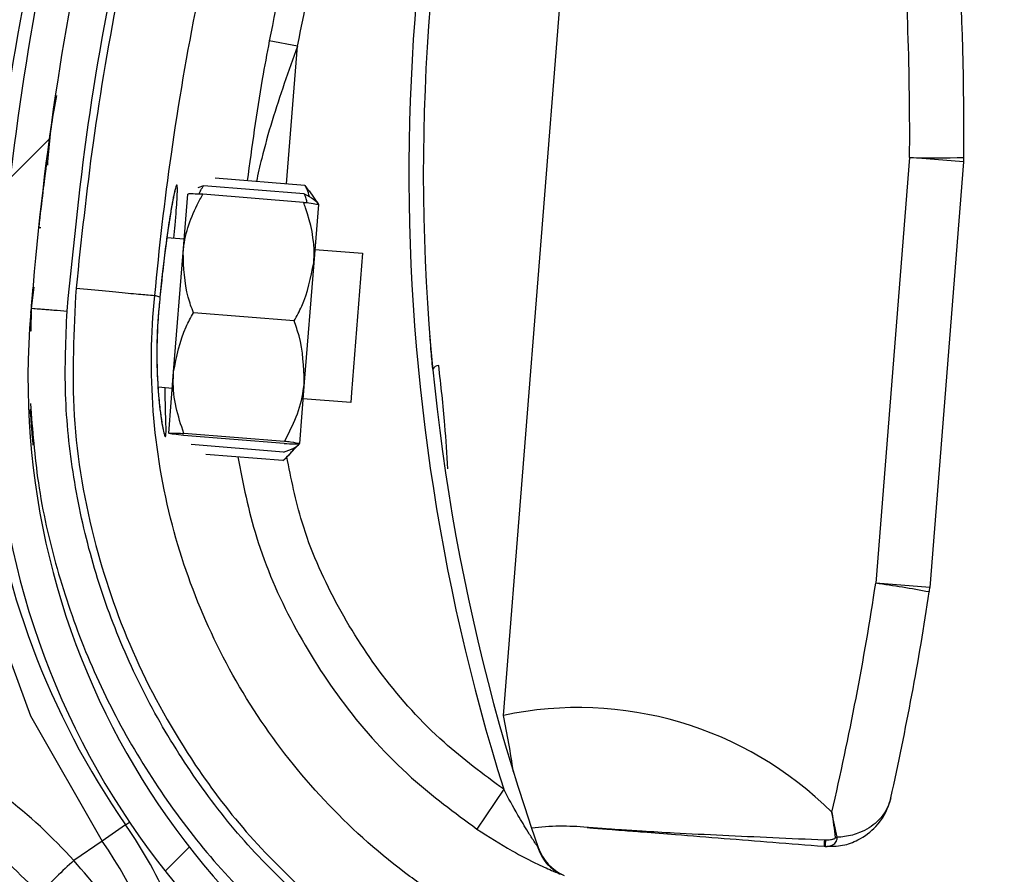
# Model space of a CAD drawing. Header units: inches. Extents: x 170 to 284, y 215 to 248.
# Tile 456 of 656: x 210.8086 to 210.8788, y 224.4457 to 224.5067. Entities that reach past the tile are written whole.
import ezdxf

# ---------------------------------------------------------------- set-up
doc = ezdxf.new("R2010")
doc.units = ezdxf.units.IN
doc.header["$LTSCALE"] = 0.25
doc.header["$MEASUREMENT"] = 0
doc.layers.add('RH FRONT OF HOOD', color=7, linetype='Continuous')
pattern_1 = [(45, (200.7563139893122, 218.4993357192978), (-0.03026527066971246, 0.03026527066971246), [])]

msp = doc.modelspace()

# ---------------------------------------------------------------- hatches: boundary and pattern name
at = {"layer": 'RH FRONT OF HOOD'}
h = msp.add_hatch(dxfattribs=at)
h.set_pattern_fill('ANSI31', color=256, scale=0.34241245, angle=2.8e-322, style=0)
h.set_pattern_definition([(45, (200.7896657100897, 218.4993357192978), (-0.03026527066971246, 0.03026527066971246), [])])
edge = h.paths.add_edge_path(flags=0)
edge.add_arc((211.0763061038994, 224.3915581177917), 0.021400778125, 89.9999999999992, 390.52248781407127, ccw=False)
edge.add_line((211.0763061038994, 224.4129588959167), (211.1490687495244, 224.4129588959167))
edge.add_arc((211.1490687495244, 224.8238538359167), 0.4108949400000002, 270, 450.0000000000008)
edge.add_line((211.1490687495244, 225.2347487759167), (210.6654111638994, 225.2347487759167))
edge.add_arc((210.6654111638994, 225.2390289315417), 0.004280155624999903, 180.0000000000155, 269.9999999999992, ccw=False)
edge.add_line((210.6611310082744, 225.2390289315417), (210.6611310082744, 225.2818304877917))
edge.add_arc((210.6654111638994, 225.2818304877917), 0.004280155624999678, 360, 540, ccw=False)
edge.add_line((210.6696913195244, 225.2818304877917), (210.6696913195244, 225.2390289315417))
edge.add_line((210.6696913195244, 225.2390289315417), (210.6664589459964, 225.2390289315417))
edge.add_line((210.6664589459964, 225.2390289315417), (210.6664589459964, 225.2818304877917))
edge.add_arc((210.6654111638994, 225.2818304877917), 0.001047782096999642, 360, 540.0000000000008)
edge.add_line((210.6643633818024, 225.2818304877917), (210.6643633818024, 225.2390289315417))
edge.add_arc((210.6654111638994, 225.2390289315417), 0.001047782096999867, 180, 270)
edge.add_line((210.6654111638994, 225.2379811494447), (211.1490687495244, 225.2379811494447))
edge.add_arc((211.1490687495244, 224.8238538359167), 0.4141273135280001, 269.9999999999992, 450, ccw=False)
edge.add_line((211.1490687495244, 224.4097265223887), (211.0763061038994, 224.4097265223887))
edge.add_arc((211.0763061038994, 224.3915581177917), 0.018168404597, 450.0000000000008, 750.5224878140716)
edge.add_arc((211.0910543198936, 224.4002532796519), 0.001047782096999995, 390.5224878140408, 495.0000000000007)
edge.add_line((211.0903134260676, 224.4009941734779), (211.0816182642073, 224.3922990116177))
edge.add_line((211.0816182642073, 224.3922990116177), (211.0793326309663, 224.3945846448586))
edge.add_line((211.0793326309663, 224.3945846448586), (211.0880277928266, 224.4032798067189))
edge.add_arc((211.0910543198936, 224.4002532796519), 0.004280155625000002, 390.522487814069, 495.0000000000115, ccw=False)
h = msp.add_hatch(dxfattribs=at)
h.set_pattern_fill('ANSI31', color=256, scale=0.34241245, style=0)
h.set_pattern_definition(pattern_1)
edge = h.paths.add_edge_path(flags=0)
edge.add_line((211.1157170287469, 225.2304686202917), (210.7733045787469, 225.2304686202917))
edge.add_line((210.7733045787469, 225.2304686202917), (210.7733045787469, 225.2347487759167))
edge.add_line((210.7733045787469, 225.2347487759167), (211.1157170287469, 225.2347487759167))
edge.add_arc((211.1157170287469, 224.8238538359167), 0.4108949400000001, 269.9999999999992, 450, ccw=False)
edge.add_line((211.1157170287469, 224.4129588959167), (211.0429543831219, 224.4129588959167))
edge.add_line((211.0429543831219, 224.4129588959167), (211.0429543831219, 224.4172390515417))
edge.add_line((211.0429543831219, 224.4172390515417), (211.1157170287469, 224.4172390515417))
edge.add_arc((211.1157170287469, 224.8238538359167), 0.406614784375, 270, 450.0000000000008)
h = msp.add_hatch(dxfattribs=at)
h.set_pattern_fill('ANSI31', color=256, scale=0.34241245, angle=2.8e-322, style=0)
h.set_pattern_definition(pattern_1)
edge = h.paths.add_edge_path(flags=0)
edge.add_arc((210.8302866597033, 224.3933484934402), 0.001712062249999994, 445.455402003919, 467.6658223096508)
edge.add_line((210.8297671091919, 224.3949798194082), (210.8290345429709, 224.3972799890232))
edge.add_arc((210.8302866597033, 224.3933484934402), 0.004126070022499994, 445.4554020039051, 467.6658223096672, ccw=False)
edge.add_arc((210.8295812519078, 224.3844737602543), 0.01302879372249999, 396.9315693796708, 445.45540200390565, ccw=False)
edge.add_arc((210.8250990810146, 224.3816698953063), 0.01830194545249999, 355.45540200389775, 395.516775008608, ccw=False)
edge.add_arc((210.8316185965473, 224.3811516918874), 0.01176186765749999, 287.5962596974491, 355.45540200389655, ccw=False)
edge.add_arc((210.8295893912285, 224.3845761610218), 0.01566536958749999, 230.7124700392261, 290.88620181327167, ccw=False)
edge.add_arc((210.8354548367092, 224.3922507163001), 0.02532140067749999, 208.3096502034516, 231.4363353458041, ccw=False)
edge.add_arc((210.8268264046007, 224.3865475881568), 0.01504902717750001, 167.6111203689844, 204.77005164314, ccw=False)
edge.add_arc((210.8391110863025, 224.3842315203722), 0.02754708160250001, 448.763905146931, 528.3879757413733, ccw=False)
edge.add_arc((210.8387280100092, 224.4204660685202), 0.008748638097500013, 276.4140209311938, 423.3968342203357)
edge.add_arc((210.8634658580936, 224.4810497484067), 0.05672062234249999, 175.0260377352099, 248.465301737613, ccw=False)
edge.add_arc((211.0213947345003, 224.4696990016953), 0.2150521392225, 518.8814295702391, 535.6614556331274, ccw=False)
edge.add_arc((210.847315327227, 224.535849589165), 0.02884824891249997, 460.61424547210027, 516.869158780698, ccw=False)
edge.add_arc((210.8343657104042, 224.5915972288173), 0.0284373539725, 285.5759958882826, 339.1744695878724)
edge.add_arc((210.8468348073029, 224.5864155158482), 0.01494630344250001, 340.7468428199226, 396.0025941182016)
edge.add_arc((210.8432776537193, 224.5848777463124), 0.0187470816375, 393.4132765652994, 426.8950179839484)
edge.add_arc((210.8458788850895, 224.5895142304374), 0.0134739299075, 429.3329594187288, 467.7290477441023)
edge.add_arc((210.8438750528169, 224.5967150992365), 0.006011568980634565, 470.4379345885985, 491.1729756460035)
edge.add_arc((210.8530620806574, 224.5887028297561), 0.01816498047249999, 496.3546620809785, 535.455402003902)
edge.add_arc((210.8458598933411, 224.5892752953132), 0.01094007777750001, 535.4554020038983, 625.4554020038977)
edge.add_arc((210.8451409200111, 224.5802298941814), 0.001866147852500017, 265.4554020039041, 281.0976484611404)
edge.add_line((210.8455001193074, 224.57839864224), (210.8459647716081, 224.5760297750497))
edge.add_arc((210.8451409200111, 224.5802298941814), 0.004280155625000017, 265.4554020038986, 281.09764846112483, ccw=False)
edge.add_arc((210.8458598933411, 224.5892752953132), 0.01335408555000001, 175.4554020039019, 265.4554020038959, ccw=False)
edge.add_arc((210.8530620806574, 224.5887028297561), 0.020578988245, 496.06676031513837, 535.4554020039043, ccw=False)
edge.add_arc((210.8438750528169, 224.5967150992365), 0.008425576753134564, 470.0330691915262, 491.9551129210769, ccw=False)
edge.add_arc((210.8458788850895, 224.5895142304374), 0.01588793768, 429.1457042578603, 467.92598269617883, ccw=False)
edge.add_arc((210.8432776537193, 224.5848777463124), 0.02116108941, 393.5599327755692, 427.0325737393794, ccw=False)
edge.add_arc((210.8468348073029, 224.5864155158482), 0.01736031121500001, 340.63565013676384, 395.8212553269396, ccw=False)
edge.add_arc((210.8343657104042, 224.5915972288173), 0.030851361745, 285.3735592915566, 339.23493959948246, ccw=False)
edge.add_arc((210.847315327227, 224.535849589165), 0.02643424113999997, 460.3971115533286, 516.7790151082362)
edge.add_arc((211.0213947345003, 224.4696990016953), 0.21263813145, 518.8930704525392, 535.6650915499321)
edge.add_arc((210.8634658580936, 224.4810497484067), 0.05430661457, 535.0120286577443, 608.5699368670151)
edge.add_arc((210.8387280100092, 224.4204660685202), 0.01116264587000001, 275.516440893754, 423.9844891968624, ccw=False)
edge.add_arc((210.8391110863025, 224.3842315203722), 0.02513307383, 448.4268021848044, 528.4260597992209)
edge.add_arc((210.8268264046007, 224.3865475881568), 0.01263501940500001, 527.5384492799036, 564.4380987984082)
edge.add_arc((210.8354548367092, 224.3922507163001), 0.022907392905, 208.499708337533, 231.4751172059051)
edge.add_arc((210.8295893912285, 224.3845761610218), 0.01325136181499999, 230.6476424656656, 291.190651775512)
edge.add_arc((210.8316185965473, 224.3811516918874), 0.009347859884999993, 287.1779261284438, 355.4554020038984)
edge.add_arc((210.8250990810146, 224.3816698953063), 0.01588793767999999, 355.4554020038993, 395.4075808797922)
edge.add_arc((210.8295812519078, 224.3844737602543), 0.01061478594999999, 397.0899033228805, 445.4554020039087)

# ---------------------------------------------------------------- linework, layer by layer
for p, q in [((210.8430933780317, 224.4570165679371), (210.8482769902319, 224.5222315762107)), ((210.8283925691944, 224.5047685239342), (210.8263749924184, 224.5051498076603)), ((210.8276092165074, 224.4949479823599), (210.8283925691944, 224.5047685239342)), ((210.8104989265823, 224.4965797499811), (210.8104992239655, 224.496581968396)), ((210.8720731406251, 224.4968193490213), (210.8696589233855, 224.4664460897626)), ((210.8759313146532, 224.4965126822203), (210.8720731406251, 224.4968193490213)), ((210.8759313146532, 224.4965126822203), (210.8735170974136, 224.4661394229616)), ((210.8289203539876, 224.4948434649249), (210.8225056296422, 224.4953548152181)), ((210.8202349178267, 224.4900594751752), (210.8205661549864, 224.4942147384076)), ((210.8216871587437, 224.4948114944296), (210.8212867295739, 224.4946565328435)), ((210.8288236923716, 224.4936308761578), (210.8216387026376, 224.4942036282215)), ((210.8288721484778, 224.4942387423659), (210.8216871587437, 224.4948114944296)), ((210.8289203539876, 224.4948434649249), (210.8291934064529, 224.4944314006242)), ((210.8292174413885, 224.4944478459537), (210.8298845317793, 224.4934728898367)), ((210.8298844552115, 224.4934719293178), (210.8295532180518, 224.4893166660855)), ((210.8099129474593, 224.4918446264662), (210.8100835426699, 224.4918310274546)), ((210.8190723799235, 224.4911144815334), (210.8203111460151, 224.4910157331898)), ((210.8195547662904, 224.4815271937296), (210.8202349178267, 224.4900594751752)), ((210.8296294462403, 224.4902729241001), (210.833042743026, 224.4900008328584)), ((210.833042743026, 224.4900008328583), (210.8322494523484, 224.4800492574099)), ((210.8295532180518, 224.4893166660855), (210.8288730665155, 224.4807843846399)), ((210.8095700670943, 224.4875800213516), (210.8093878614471, 224.4860715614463)), ((210.8094074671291, 224.4862338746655), (210.8095189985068, 224.4875864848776)), ((210.8185749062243, 224.4868551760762), (210.8182141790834, 224.4869886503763)), ((210.8185749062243, 224.4868551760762), (210.8185749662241, 224.4868550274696)), ((210.8093878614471, 224.4860715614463), (210.8093586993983, 224.4844253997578)), ((210.8093646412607, 224.4857144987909), (210.8093872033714, 224.4859881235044)), ((210.828149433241, 224.4851725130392), (210.8209644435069, 224.4857452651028)), ((210.8192058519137, 224.4771501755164), (210.8195547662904, 224.4815271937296)), ((210.8194608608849, 224.4803491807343), (210.8184431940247, 224.480430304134)), ((210.8288730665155, 224.4807843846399), (210.8285241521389, 224.4764073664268)), ((210.8321924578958, 224.4793342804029), (210.8287791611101, 224.4796063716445)), ((210.8322494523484, 224.4800492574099), (210.8321924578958, 224.4793342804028)), ((210.8274516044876, 224.4764184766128), (210.8202666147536, 224.4769912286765)), ((210.827463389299, 224.4765663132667), (210.820278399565, 224.4771390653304)), ((210.8274031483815, 224.4758106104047), (210.8208159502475, 224.4763357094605)), ((210.828524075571, 224.4764064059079), (210.8277109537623, 224.4755494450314)), ((210.8273549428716, 224.4752058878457), (210.8218549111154, 224.4756443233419)), ((210.8735170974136, 224.4661394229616), (210.8696589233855, 224.4664460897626)), ((210.8431077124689, 224.4517361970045), (210.8411938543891, 224.4488992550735)), ((210.8161228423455, 224.4492071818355), (210.8144523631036, 224.4480476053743)), ((210.8161228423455, 224.4492071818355), (210.816397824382, 224.4493980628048)), ((210.8144523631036, 224.4480476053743), (210.8124390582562, 224.4466500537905)), ((210.8660722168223, 224.4481037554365), (210.8659961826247, 224.4481069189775)), ((210.8659667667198, 224.4476719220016), (210.8660455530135, 224.4476670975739)), ((210.8659667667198, 224.4476719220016), (210.8660388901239, 224.4476662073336))]:
    msp.add_line(p, q, dxfattribs=at)
at = {"layer": 'RH FRONT OF HOOD', "flags": 128}
msp.add_lwpolyline([(210.8040218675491, 224.4772938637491), (210.8040316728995, 224.4764937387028), (210.8058927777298, 224.4663594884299), (210.8093325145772, 224.4569731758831), (210.8144523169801, 224.4480476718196), (210.8144523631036, 224.4480476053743), (210.8144523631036, 224.4480476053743)], dxfattribs=at)
at = {"layer": 'RH FRONT OF HOOD'}
for centre, radius, start, end in [((211.0212500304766, 224.4683226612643), 0.2160622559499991, 156.548380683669, 172.0151240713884), ((211.0213947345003, 224.4696990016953), 0.2150521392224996, 158.8814295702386, 175.6614556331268), ((211.0213947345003, 224.4696990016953), 0.2126381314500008, 158.8930704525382, 175.6650915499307), ((210.9828973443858, 224.495741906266), 0.1465525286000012, 160.796020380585, 197.4739770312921), ((210.9828973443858, 224.495741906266), 0.1455252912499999, 160.8098266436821, 199.3259522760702), ((211.0212500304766, 224.4683226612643), 0.2180957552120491, 162.6346252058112, 172.7089753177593), ((210.6580723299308, 224.4985466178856), 0.2140077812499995, 359.537557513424, 4.357045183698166), ((210.657493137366, 224.4985926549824), 0.2184591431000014, 359.537557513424, 3.604432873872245), ((210.8737526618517, 224.5950586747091), 0.09825368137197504, 269.020554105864, 271.2786452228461), ((210.8714939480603, 224.496865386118), 0.004451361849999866, 355.455402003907, 359.5375575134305), ((210.8634658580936, 224.4810497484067), 0.05672062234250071, 175.0260377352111, 248.4653017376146), ((210.8634658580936, 224.4810497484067), 0.05430661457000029, 175.0120286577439, 248.5699368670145), ((210.8385109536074, 224.4814589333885), 0.0005320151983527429, 94.27791720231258, 150.2838179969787), ((210.8636600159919, 224.4822054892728), 0.05786770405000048, 186.3572933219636, 214.7667559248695), ((210.6580723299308, 224.4985466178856), 0.2140077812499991, 346.9167998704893, 351.3732464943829), ((210.8557983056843, 224.3691749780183), 0.09825368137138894, 79.63215878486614, 81.89024990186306), ((210.8690797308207, 224.4664921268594), 0.004451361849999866, 351.3732464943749, 355.455402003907), ((210.657493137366, 224.4985926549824), 0.2184591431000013, 347.4535877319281, 351.3732464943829), ((210.8484160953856, 224.4318932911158), 0.02568093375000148, 45.15842060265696, 101.96202785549), ((210.7857390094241, 224.445001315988), 0.05859940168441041, 7.84793861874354, 11.831871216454), ((210.7879943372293, 224.429681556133), 0.03424124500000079, 12.40386948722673, 34.766755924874), ((210.8473022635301, 224.4319818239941), 0.01712062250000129, 84.06589905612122, 97.40200213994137), ((210.8491253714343, 224.4495215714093), 0.0005136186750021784, 264.0658990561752, 265.4696575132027), ((210.7879943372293, 224.429681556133), 0.03220774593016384, 12.40386948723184, 34.76675592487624), ((210.8763140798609, 224.4471906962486), 0.01035849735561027, 174.925481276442, 177.3372458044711), ((210.8825107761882, 224.4468808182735), 0.01648398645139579, 175.7453510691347, 177.2659777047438), ((210.8660431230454, 224.4532452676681), 0.005005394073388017, 278.3034086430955, 279.8674943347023), ((210.8488034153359, 224.448714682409), 0.003424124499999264, 199.325952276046, 246.07781352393), ((210.8660400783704, 224.4476826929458), 1.652837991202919e-05, 265.8773763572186, 289.3432568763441), ((210.8275171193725, 224.4292006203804), 0.02306145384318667, 130.8303067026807, 139.2940150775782)]:
    msp.add_arc(centre, radius, start, end, dxfattribs=at)
for points, knots in [([(210.8119483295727, 224.4858738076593), (210.8124235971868, 224.4906064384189), (210.813376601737, 224.5000962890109), (210.8161148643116, 224.5142326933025), (210.8196977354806, 224.5283026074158), (210.8229323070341, 224.5374790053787), (210.8245534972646, 224.5420782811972)], [0, 0, 0, 0, 0.246862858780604, 0.4950083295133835, 0.7468945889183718, 1, 1, 1, 1]), ([(210.8249263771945, 224.5415587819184), (210.8236677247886, 224.5380172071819), (210.8211467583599, 224.5309237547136), (210.8180973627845, 224.520050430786), (210.8156052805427, 224.5090306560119), (210.8137285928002, 224.4981765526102), (210.812960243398, 224.4909669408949), (210.8125913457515, 224.4875054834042)], [0, 0, 0, 0, 0.2027568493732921, 0.4061035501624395, 0.6088604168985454, 0.8122072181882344, 1, 1, 1, 1]), ([(210.8368672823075, 224.5413673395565), (210.8363272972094, 224.5399764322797), (210.83432808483, 224.5348268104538), (210.8313033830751, 224.5257398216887), (210.8283788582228, 224.5150285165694), (210.8269745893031, 224.5081057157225), (210.8263749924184, 224.5051498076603)], [0, 0, 0, 0, 0.1185397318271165, 0.4388752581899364, 0.7604101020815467, 1, 1, 1, 1]), ([(210.8283925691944, 224.5047685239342), (210.8289859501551, 224.5076938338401), (210.8303726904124, 224.5145303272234), (210.8332656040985, 224.5251310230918), (210.8362579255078, 224.5341243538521), (210.8382418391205, 224.5392345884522), (210.8387762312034, 224.5406110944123)], [0, 0, 0, 0, 0.2395900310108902, 0.5599255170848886, 0.8814604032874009, 1, 1, 1, 1]), ([(210.8182141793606, 224.4869886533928), (210.818214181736, 224.4869886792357), (210.8185241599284, 224.4903610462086), (210.819344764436, 224.4973647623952), (210.8211394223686, 224.5079289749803), (210.8235708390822, 224.5186460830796), (210.8265373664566, 224.5292316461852), (210.8289903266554, 224.5361340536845), (210.8302168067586, 224.5395852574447)], [0, 0, 0, 0, 1.439079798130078e-06, 0.1877923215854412, 0.3908439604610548, 0.5938956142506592, 0.7969478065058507, 1, 1, 1, 1]), ([(210.8263749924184, 224.5051498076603), (210.8262054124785, 224.5042426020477), (210.8255859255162, 224.5009285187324), (210.8251345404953, 224.497593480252), (210.8248067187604, 224.4951713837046)], [0, 0, 0, 0, 0.2737425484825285, 1, 1, 1, 1]), ([(210.8283925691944, 224.5047685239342), (210.8280742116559, 224.5038820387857), (210.8271238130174, 224.5012355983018), (210.8261068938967, 224.4980119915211), (210.8255798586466, 224.4956660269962), (210.8254570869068, 224.4951195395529)], [0, 0, 0, 0, 0.2786878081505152, 0.8319718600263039, 1, 1, 1, 1]), ([(210.8105645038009, 224.4962868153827), (210.8106742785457, 224.497599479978), (210.8108137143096, 224.4992668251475), (210.8111499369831, 224.5009035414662), (210.811221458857, 224.5012517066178)], [0, 0, 0, 0, 0.7872782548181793, 0.9999999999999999, 0.9999999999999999, 0.9999999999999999, 0.9999999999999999]), ([(210.8104989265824, 224.4965797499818), (210.8104859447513, 224.4964833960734), (210.8104728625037, 224.4963862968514), (210.8103755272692, 224.4956403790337), (210.8102319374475, 224.4945474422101), (210.810027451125, 224.4927443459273), (210.809925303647, 224.4918436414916)], [0, 0, 0, 0, 0.3307707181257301, 0.3333292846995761, 0.6669765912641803, 0.9999999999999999, 0.9999999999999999, 0.9999999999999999, 0.9999999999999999]), ([(210.8195761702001, 224.491074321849), (210.8196043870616, 224.4913928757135), (210.819710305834, 224.4925886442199), (210.8198156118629, 224.4939760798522), (210.8198372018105, 224.4948365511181), (210.8197558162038, 224.4949307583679), (210.8195781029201, 224.4942921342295), (210.8192737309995, 224.4925885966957), (210.8189086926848, 224.4900534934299), (210.8186888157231, 224.487946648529), (210.8185749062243, 224.4868551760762)], [0, 0, 0, 0, 0.05114929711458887, 0.1920011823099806, 0.3334894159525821, 0.422421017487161, 0.5646212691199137, 0.7065362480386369, 0.8479681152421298, 1, 1, 1, 1]), ([(210.8196399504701, 224.4944214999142), (210.8196401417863, 224.4944220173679), (210.8196489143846, 224.4944457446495), (210.8196065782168, 224.4943117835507), (210.8195371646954, 224.4940011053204), (210.8194533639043, 224.4935432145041), (210.8194100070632, 224.4933063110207)], [0, 0, 0, 0, 0.005301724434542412, 0.2431048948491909, 0.6083977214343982, 1, 1, 1, 1]), ([(210.8202349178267, 224.4900594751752), (210.8202516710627, 224.4902265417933), (210.8203827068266, 224.4915332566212), (210.8209270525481, 224.4929341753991), (210.8215693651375, 224.4940799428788), (210.8216387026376, 224.4942036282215)], [0, 0, 0, 0, 0.1156468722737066, 0.9045342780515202, 1, 1, 1, 1]), ([(210.8216387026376, 224.4942036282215), (210.8213866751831, 224.4942134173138), (210.8208766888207, 224.4942332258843), (210.8205910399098, 224.4942306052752), (210.8205707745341, 224.4942176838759), (210.8205661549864, 224.4942147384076)], [0, 0, 0, 0, 0.4299704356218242, 0.8700602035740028, 1, 1, 1, 1]), ([(210.8213837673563, 224.4942124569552), (210.8214135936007, 224.4943018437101), (210.8214835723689, 224.494511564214), (210.8216129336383, 224.4947021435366), (210.8216871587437, 224.4948114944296)], [0, 0, 0, 0, 0.4262184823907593, 0.9999999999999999, 0.9999999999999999, 0.9999999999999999, 0.9999999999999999]), ([(210.8290768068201, 224.4935992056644), (210.8290615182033, 224.4936921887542), (210.8290256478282, 224.4939103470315), (210.8289281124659, 224.4941190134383), (210.8288721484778, 224.4942387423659)], [0, 0, 0, 0, 0.4262184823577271, 1, 1, 1, 1]), ([(210.8288721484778, 224.4942387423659), (210.8291124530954, 224.4941092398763), (210.8295987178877, 224.4938471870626), (210.8298507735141, 224.493588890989), (210.8298640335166, 224.4934659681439), (210.8298642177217, 224.4934642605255)], [0, 0, 0, 0, 0.4906882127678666, 0.9929247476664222, 1, 1, 1, 1]), ([(210.8292429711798, 224.4940223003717), (210.8292025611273, 224.4942072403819), (210.8291417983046, 224.4944853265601), (210.8289759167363, 224.494753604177), (210.8289203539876, 224.4948434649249)], [0, 0, 0, 0, 0.665045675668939, 1, 1, 1, 1]), ([(210.8295532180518, 224.4893166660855), (210.8295631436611, 224.4894842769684), (210.8296407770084, 224.4907952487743), (210.8293252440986, 224.49226471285), (210.8288725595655, 224.493497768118), (210.8288236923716, 224.4936308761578)], [0, 0, 0, 0, 0.1156468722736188, 0.9045342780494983, 1, 1, 1, 1]), ([(210.8288236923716, 224.4936308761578), (210.8290740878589, 224.4936006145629), (210.8295807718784, 224.4935393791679), (210.8298623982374, 224.4934915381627), (210.8298803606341, 224.4934755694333), (210.8298844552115, 224.4934719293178)], [0, 0, 0, 0, 0.4299704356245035, 0.8700602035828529, 1, 1, 1, 1]), ([(210.8194100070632, 224.4933063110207), (210.8194018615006, 224.4932632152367), (210.8193406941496, 224.4929395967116), (210.8191939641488, 224.4920080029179), (210.8189838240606, 224.4905248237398), (210.8187703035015, 224.4887598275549), (210.8186347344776, 224.4874967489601), (210.8185752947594, 224.4868496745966), (210.818575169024, 224.4868483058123)], [0, 0, 0, 0, 0.03583539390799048, 0.2690981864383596, 0.5116419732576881, 0.7561140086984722, 0.9994840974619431, 0.9999999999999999, 0.9999999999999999, 0.9999999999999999, 0.9999999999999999]), ([(210.8209644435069, 224.4857452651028), (210.8208305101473, 224.4861154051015), (210.8203237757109, 224.487515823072), (210.8202725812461, 224.4889813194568), (210.8202349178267, 224.4900594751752)], [0, 0, 0, 0, 0.2643068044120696, 1, 1, 1, 1]), ([(210.828149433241, 224.4851725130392), (210.8283403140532, 224.4855167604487), (210.8290625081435, 224.4868192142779), (210.8293452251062, 224.488258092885), (210.8295532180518, 224.4893166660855)], [0, 0, 0, 0, 0.2643068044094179, 1, 1, 1, 1]), ([(210.8125909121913, 224.4875055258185), (210.8124327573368, 224.4844712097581), (210.8121111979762, 224.4783018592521), (210.8136972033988, 224.4693611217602), (210.8166530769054, 224.4609338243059), (210.8205326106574, 224.4540246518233), (210.8248998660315, 224.4482758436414), (210.8279894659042, 224.4453212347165), (210.829546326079, 224.443832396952)], [0, 0, 0, 0, 0.1870908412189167, 0.3803918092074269, 0.5558755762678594, 0.7364481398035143, 0.8671952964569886, 1, 1, 1, 1]), ([(210.8125909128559, 224.4875055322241), (210.8133119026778, 224.4874368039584), (210.8147538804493, 224.4872993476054), (210.8165870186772, 224.4871255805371), (210.8178965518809, 224.4870054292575), (210.8181082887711, 224.4869942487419), (210.8182141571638, 224.4869886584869)], [0, 0, 0, 0, 0.2500007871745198, 0.5000009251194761, 0.7500005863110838, 0.9999999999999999, 0.9999999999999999, 0.9999999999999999, 0.9999999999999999]), ([(210.8376617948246, 224.4446239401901), (210.8372422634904, 224.4449208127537), (210.8347277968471, 224.4467001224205), (210.8304888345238, 224.4504792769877), (210.8256182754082, 224.4564854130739), (210.8218537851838, 224.4632447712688), (210.8191872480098, 224.4707055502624), (210.8178577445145, 224.4787109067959), (210.8179261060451, 224.4842508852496), (210.8182141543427, 224.4869886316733), (210.8182141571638, 224.4869886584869)], [0, 0, 0, 0, 0.03155846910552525, 0.1891461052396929, 0.346733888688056, 0.5043277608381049, 0.6619226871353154, 0.8309600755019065, 0.9999983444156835, 1, 1, 1, 1]), ([(210.8185749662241, 224.4868550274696), (210.818531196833, 224.4864020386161), (210.8183928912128, 224.4849706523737), (210.8183242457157, 224.4825582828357), (210.8184379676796, 224.4799997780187), (210.8186671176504, 224.4780482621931), (210.8188704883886, 224.4770450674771), (210.818996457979, 224.4767984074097), (210.819028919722, 224.4773556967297), (210.8189706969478, 224.4786158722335), (210.8189537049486, 224.4799080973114), (210.8189473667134, 224.4803901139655)], [0, 0, 0, 0, 0.0579972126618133, 0.183263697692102, 0.3064129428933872, 0.4347166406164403, 0.5675677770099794, 0.660949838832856, 0.7922661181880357, 0.9225125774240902, 1, 1, 1, 1]), ([(210.8185756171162, 224.4868460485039), (210.8185709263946, 224.4868038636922), (210.8184975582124, 224.486144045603), (210.8183972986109, 224.4848162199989), (210.8183464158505, 224.4829909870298), (210.818361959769, 224.4816812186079), (210.8184019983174, 224.4810813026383), (210.8184096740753, 224.4809662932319)], [0, 0, 0, 0, 0.020969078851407, 0.3279800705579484, 0.6261032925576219, 0.9283205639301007, 1, 1, 1, 1]), ([(210.8093878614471, 224.4860715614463), (210.8094220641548, 224.4860689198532), (210.8094746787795, 224.4860648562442), (210.8097939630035, 224.486040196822), (210.8101244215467, 224.4860146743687), (210.8105346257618, 224.4859829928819), (210.811130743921, 224.4859369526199), (210.8116262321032, 224.4858986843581), (210.8119483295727, 224.4858738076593)], [0, 0, 0, 0, 0.2394568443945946, 0.3683606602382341, 0.4999999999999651, 0.6316393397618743, 0.7605431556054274, 1, 1, 1, 1]), ([(210.8293225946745, 224.4433197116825), (210.82788125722, 224.4446797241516), (210.8249962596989, 224.4474019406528), (210.8212976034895, 224.4520823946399), (210.8181134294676, 224.4571265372), (210.8155444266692, 224.4625211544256), (210.8135951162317, 224.4681687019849), (210.8123306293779, 224.4740032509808), (210.811693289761, 224.4799350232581), (210.811863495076, 224.4838983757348), (210.8119483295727, 224.4858738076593)], [0, 0, 0, 0, 0.1247413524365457, 0.2496837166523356, 0.374688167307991, 0.4999855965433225, 0.6253465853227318, 0.7503062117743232, 0.8755465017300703, 1, 1, 1, 1]), ([(210.8195547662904, 224.4815271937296), (210.8197704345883, 224.4826246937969), (210.8200580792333, 224.4840884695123), (210.8207830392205, 224.4854136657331), (210.8209644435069, 224.4857452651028)], [0, 0, 0, 0, 0.7497733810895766, 1, 1, 1, 1]), ([(210.8288730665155, 224.4807843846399), (210.8288339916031, 224.4819021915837), (210.8287818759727, 224.4833930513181), (210.8282760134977, 224.4848163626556), (210.828149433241, 224.4851725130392)], [0, 0, 0, 0, 0.7497733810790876, 0.9999999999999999, 0.9999999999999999, 0.9999999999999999, 0.9999999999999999]), ([(210.8380489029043, 224.4817226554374), (210.8380023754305, 224.4822201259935), (210.8379146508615, 224.4831580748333), (210.8378448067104, 224.4840211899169), (210.8378404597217, 224.4840754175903), (210.837838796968, 224.4840961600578)], [0, 0, 0, 0, 0.410859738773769, 0.7746496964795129, 1, 1, 1, 1]), ([(210.8391238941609, 224.4745989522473), (210.8390594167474, 224.4756466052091), (210.8389063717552, 224.478133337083), (210.8386307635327, 224.4805759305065), (210.8384712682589, 224.4819894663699)], [0, 0, 0, 0, 0.4212971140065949, 1, 1, 1, 1]), ([(210.8184096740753, 224.4809662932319), (210.8184313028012, 224.4805754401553), (210.8184818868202, 224.479661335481), (210.8186141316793, 224.4785452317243), (210.8187339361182, 224.4777610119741), (210.8188197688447, 224.4773837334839), (210.81882196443, 224.4773764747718), (210.818822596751, 224.4773743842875)], [0, 0, 0, 0, 0.198100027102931, 0.4633049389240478, 0.7305309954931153, 0.9223938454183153, 1, 1, 1, 1]), ([(210.820278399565, 224.4771390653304), (210.8200746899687, 224.4777549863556), (210.8196624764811, 224.4790013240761), (210.8194959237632, 224.4804927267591), (210.8195438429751, 224.4813351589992), (210.8195547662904, 224.4815271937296)], [0, 0, 0, 0, 0.4299704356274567, 0.8700602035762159, 1, 1, 1, 1]), ([(210.827463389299, 224.4765663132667), (210.8277621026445, 224.4771421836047), (210.8283665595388, 224.4783074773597), (210.8287672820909, 224.4797536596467), (210.8288534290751, 224.4805930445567), (210.8288730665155, 224.4807843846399)], [0, 0, 0, 0, 0.4299704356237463, 0.8700602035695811, 1, 1, 1, 1]), ([(210.809542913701, 224.4762794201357), (210.8095442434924, 224.476268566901), (210.8095494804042, 224.4762258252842), (210.8094578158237, 224.4769763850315), (210.8093713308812, 224.4782789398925), (210.8093330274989, 224.4788558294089)], [0, 0, 0, 0, 0.1593901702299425, 0.6277016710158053, 1, 1, 1, 1]), ([(210.8095430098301, 224.4762794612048), (210.8095443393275, 224.4762686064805), (210.8095495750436, 224.4762258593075), (210.8094578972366, 224.4769767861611), (210.809371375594, 224.4782799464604), (210.8093330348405, 224.4788574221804)], [0, 0, 0, 0, 0.1593327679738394, 0.6274710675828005, 1, 1, 1, 1]), ([(210.8095431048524, 224.4762795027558), (210.8095444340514, 224.4762686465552), (210.8095496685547, 224.4762258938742), (210.8094579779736, 224.4769771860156), (210.8093714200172, 224.4782809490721), (210.8093330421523, 224.4788590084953)], [0, 0, 0, 0, 0.15927563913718, 0.627241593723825, 1, 1, 1, 1]), ([(210.8095432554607, 224.476279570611), (210.8095445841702, 224.4762687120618), (210.8095498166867, 224.4762259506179), (210.809458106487, 224.476977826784), (210.8093714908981, 224.4782825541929), (210.8093330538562, 224.478861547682)], [0, 0, 0, 0, 0.1591842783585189, 0.6268746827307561, 1, 1, 1, 1]), ([(210.8093349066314, 224.4792635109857), (210.8094788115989, 224.4773764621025), (210.8097815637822, 224.4734064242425), (210.811132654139, 224.4674707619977), (210.8131621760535, 224.4615357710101), (210.8158681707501, 224.4558725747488), (210.8192090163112, 224.4505767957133), (210.8230928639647, 224.4456720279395), (210.8261144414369, 224.4428189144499), (210.8276225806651, 224.4413948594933)], [0, 0, 0, 0, 0.1313887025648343, 0.276420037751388, 0.4215581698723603, 0.5666389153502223, 0.7114924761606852, 0.8559992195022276, 1, 1, 1, 1]), ([(210.8192058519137, 224.4771501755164), (210.8193347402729, 224.477159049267), (210.8195066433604, 224.4771708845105), (210.8201239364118, 224.4771454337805), (210.820278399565, 224.4771390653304)], [0, 0, 0, 0, 0.7497733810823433, 0.9999999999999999, 0.9999999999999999, 0.9999999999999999, 0.9999999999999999]), ([(210.8202666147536, 224.4769912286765), (210.8200162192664, 224.4770214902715), (210.8195095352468, 224.4770827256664), (210.8192279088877, 224.4771305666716), (210.8192099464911, 224.4771465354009), (210.8192058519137, 224.4771501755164)], [0, 0, 0, 0, 0.4299704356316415, 0.8700602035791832, 0.9999999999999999, 0.9999999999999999, 0.9999999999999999, 0.9999999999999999]), ([(210.8273549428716, 224.4752058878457), (210.8276595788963, 224.4754713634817), (210.8279945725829, 224.4757632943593), (210.8281433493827, 224.4760898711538), (210.8281568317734, 224.4761194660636)], [0, 0, 0, 0, 0.9093784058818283, 1, 1, 1, 1]), ([(210.8274031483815, 224.4758106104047), (210.8276609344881, 224.4759004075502), (210.8281825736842, 224.4760821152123), (210.8284723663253, 224.4762972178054), (210.8285049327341, 224.4764164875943), (210.8285053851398, 224.4764181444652)], [0, 0, 0, 0, 0.4906882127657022, 0.9929247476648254, 1, 1, 1, 1]), ([(210.8274516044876, 224.4764184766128), (210.8277036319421, 224.4764086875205), (210.8282136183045, 224.4763888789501), (210.8284992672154, 224.4763914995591), (210.8285195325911, 224.4764044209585), (210.8285241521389, 224.4764073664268)], [0, 0, 0, 0, 0.42997043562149, 0.8700602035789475, 1, 1, 1, 1]), ([(210.8285241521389, 224.4764073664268), (210.8283982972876, 224.4764365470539), (210.8282304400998, 224.4764754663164), (210.827616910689, 224.476548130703), (210.827463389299, 224.4765663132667)], [0, 0, 0, 0, 0.7497733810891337, 1, 1, 1, 1]), ([(210.8241257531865, 224.4754633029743), (210.8245094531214, 224.4735395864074), (210.8253355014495, 224.4693981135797), (210.8279544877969, 224.4634247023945), (210.8316522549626, 224.4576044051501), (210.8361064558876, 224.452662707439), (210.8396028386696, 224.4500762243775), (210.8411938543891, 224.4488992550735)], [0, 0, 0, 0, 0.1810254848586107, 0.3897206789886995, 0.5984159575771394, 0.8172607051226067, 0.9999999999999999, 0.9999999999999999, 0.9999999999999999, 0.9999999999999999]), ([(210.8431077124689, 224.4517361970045), (210.8416522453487, 224.4528129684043), (210.8384537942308, 224.4551792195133), (210.8343778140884, 224.4596996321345), (210.8309994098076, 224.4650253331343), (210.8286639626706, 224.4703140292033), (210.8279382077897, 224.47391815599), (210.8276207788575, 224.4754945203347)], [0, 0, 0, 0, 0.1862448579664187, 0.4092810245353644, 0.6219695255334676, 0.8346579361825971, 1, 1, 1, 1]), ([(210.8124390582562, 224.4466500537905), (210.8124390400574, 224.4466500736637), (210.8109056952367, 224.4483244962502), (210.8075228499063, 224.4515231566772), (210.8035786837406, 224.4538668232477), (210.8015739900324, 224.4550580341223)], [0, 0, 0, 0, 5.83624926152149e-06, 0.4917349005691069, 1, 1, 1, 1]), ([(210.8004956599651, 224.451529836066), (210.8022065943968, 224.4505489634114), (210.8056881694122, 224.4485529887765), (210.8085695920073, 224.4456945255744), (210.8100350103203, 224.4442407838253)], [0, 0, 0, 0, 0.4914254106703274, 1, 1, 1, 1]), ([(210.8454928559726, 224.4477038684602), (210.8454894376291, 224.4477086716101), (210.8454283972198, 224.4477944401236), (210.8452115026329, 224.448117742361), (210.8447479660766, 224.448846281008), (210.8440020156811, 224.4500866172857), (210.8434412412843, 224.4511209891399), (210.8431077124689, 224.4517361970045)], [0, 0, 0, 0, 0.005253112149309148, 0.09380336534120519, 0.2660256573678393, 0.5634579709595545, 1, 1, 1, 1]), ([(210.8660388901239, 224.4476662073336), (210.8664670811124, 224.4476693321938), (210.8673110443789, 224.4476754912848), (210.8686019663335, 224.4481612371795), (210.8698825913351, 224.4491457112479), (210.8705006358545, 224.4502593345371), (210.8707015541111, 224.4509902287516), (210.8707282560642, 224.4511040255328), (210.87073469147, 224.4511328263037), (210.8707355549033, 224.4511366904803)], [0, 0, 0, 0, 0.1732409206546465, 0.3414573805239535, 0.5985081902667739, 0.9384150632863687, 0.9844493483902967, 0.9979135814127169, 1, 1, 1, 1]), ([(210.8707355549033, 224.4511366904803), (210.8707348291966, 224.4511334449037), (210.8707293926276, 224.4511091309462), (210.8707066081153, 224.4510129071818), (210.8706742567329, 224.4508990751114), (210.8704772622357, 224.4503094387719), (210.8699328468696, 224.4494526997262), (210.8687189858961, 224.4486674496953), (210.8676584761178, 224.448365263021), (210.8670819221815, 224.4483261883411), (210.8669008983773, 224.4483139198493)], [0, 0, 0, 0, 0.002292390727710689, 0.01717324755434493, 0.06815791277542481, 0.08374770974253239, 0.4445090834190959, 0.728832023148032, 0.914859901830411, 1, 1, 1, 1]), ([(210.8665249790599, 224.4501025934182), (210.8665261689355, 224.450094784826), (210.8666180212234, 224.4494920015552), (210.8666924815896, 224.4488882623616), (210.8667659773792, 224.4482923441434)], [0, 0, 0, 0, 0.01295422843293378, 1, 1, 1, 1]), ([(210.8669008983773, 224.4483139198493), (210.8667832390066, 224.4489031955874), (210.8666640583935, 224.4495000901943), (210.8665267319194, 224.4500949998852), (210.8665249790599, 224.4501025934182)], [0, 0, 0, 0, 0.9872358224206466, 1, 1, 1, 1]), ([(210.8411938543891, 224.4488992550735), (210.8420300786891, 224.4483631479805), (210.8435006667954, 224.4474203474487), (210.845412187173, 224.4464414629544), (210.8466208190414, 224.4458983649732), (210.8470804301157, 224.4457205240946), (210.8472117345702, 224.44567551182), (210.8472117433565, 224.445675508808)], [0, 0, 0, 0, 0.3699466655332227, 0.6505899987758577, 0.8492685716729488, 0.9999899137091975, 1, 1, 1, 1]), ([(210.8659961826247, 224.4481069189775), (210.8647632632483, 224.448163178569), (210.8622945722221, 224.4482758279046), (210.8587048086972, 224.4484380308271), (210.8556176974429, 224.4485897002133), (210.8532381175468, 224.448724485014), (210.8516857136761, 224.4488229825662), (210.8506904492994, 224.4488910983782), (210.8500584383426, 224.4489364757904), (210.849659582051, 224.4489659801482), (210.8494084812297, 224.4489849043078), (210.8492355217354, 224.448998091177), (210.8491272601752, 224.4490064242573), (210.849078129, 224.4490102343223), (210.8490740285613, 224.449010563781), (210.8490722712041, 224.4490107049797)], [0, 0, 0, 0, 0.2019912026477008, 0.4044496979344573, 0.6088048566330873, 0.7472867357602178, 0.8378383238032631, 0.8960050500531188, 0.9331273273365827, 0.9568423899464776, 0.9721219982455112, 0.9821627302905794, 0.9924314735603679, 0.9967562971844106, 0.9999999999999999, 0.9999999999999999, 0.9999999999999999, 0.9999999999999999]), ([(210.8490848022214, 224.4490095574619), (210.8490863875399, 224.4490094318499), (210.8490901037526, 224.4490091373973), (210.8491403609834, 224.4490051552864), (210.8492505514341, 224.4489964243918), (210.8494261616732, 224.4489825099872), (210.8496821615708, 224.4489622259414), (210.8500888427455, 224.4489300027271), (210.850733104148, 224.4488789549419), (210.8517463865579, 224.4487986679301), (210.8533222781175, 224.4486738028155), (210.8557230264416, 224.448483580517), (210.8587896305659, 224.4482405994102), (210.8623300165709, 224.4479600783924), (210.8647466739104, 224.4477685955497), (210.8659667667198, 224.4476719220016)], [0, 0, 0, 0, 0.003085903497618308, 0.007233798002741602, 0.01731150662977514, 0.02732238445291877, 0.04265796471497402, 0.06654606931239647, 0.1040048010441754, 0.1627312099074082, 0.2541116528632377, 0.393603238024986, 0.5985768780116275, 0.797334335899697, 0.9999999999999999, 0.9999999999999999, 0.9999999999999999, 0.9999999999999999]), ([(210.8660455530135, 224.4476670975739), (210.866194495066, 224.4476719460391), (210.8663998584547, 224.4476786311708), (210.866618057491, 224.447785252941), (210.8667396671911, 224.4478777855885), (210.8668197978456, 224.4479767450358), (210.866870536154, 224.4480814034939), (210.8668934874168, 224.4481601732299), (210.8669029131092, 224.4482357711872), (210.8669031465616, 224.4482836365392), (210.8669012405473, 224.4483093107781), (210.8669008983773, 224.4483139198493)], [0, 0, 0, 0, 0.3645929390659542, 0.5027058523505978, 0.6105078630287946, 0.7482334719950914, 0.8124580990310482, 0.8899537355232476, 0.9408504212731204, 0.9893813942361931, 1, 1, 1, 1]), ([(210.8667659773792, 224.4482923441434), (210.8667660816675, 224.448291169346), (210.866766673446, 224.4482845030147), (210.8667645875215, 224.448271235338), (210.8667537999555, 224.448249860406), (210.8667327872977, 224.4482280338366), (210.8666889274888, 224.4481968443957), (210.8666248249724, 224.4481680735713), (210.8665319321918, 224.4481397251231), (210.8663495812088, 224.4481033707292), (210.8661912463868, 224.4481035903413), (210.8660722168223, 224.4481037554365)], [0, 0, 0, 0, 0.004695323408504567, 0.02664338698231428, 0.05219506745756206, 0.09877045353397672, 0.1450743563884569, 0.2652549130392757, 0.3748338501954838, 0.530025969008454, 1, 1, 1, 1]), ([(210.8454928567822, 224.4477038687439), (210.8456220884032, 224.44737660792), (210.8458471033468, 224.4468067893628), (210.8464582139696, 224.4461097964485), (210.8469447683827, 224.4458295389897), (210.8472118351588, 224.4456757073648)], [0, 0, 0, 0, 0.378355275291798, 0.6587829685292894, 1, 1, 1, 1]), ([(210.8455722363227, 224.447581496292), (210.8455699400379, 224.4475850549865), (210.8455648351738, 224.4475929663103), (210.8455394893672, 224.4476323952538), (210.8455255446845, 224.447654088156)], [0, 0, 0, 0, 0.4498228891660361, 1, 1, 1, 1]), ([(210.8191789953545, 224.4365401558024), (210.8182723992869, 224.4383370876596), (210.8164353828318, 224.4419781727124), (210.8137826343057, 224.4450793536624), (210.8124390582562, 224.4466500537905)], [0, 0, 0, 0, 0.4935154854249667, 1, 1, 1, 1])]:
    msp.add_open_spline(points, degree=3, knots=knots, dxfattribs=at)

doc.saveas('drawing.dxf')
